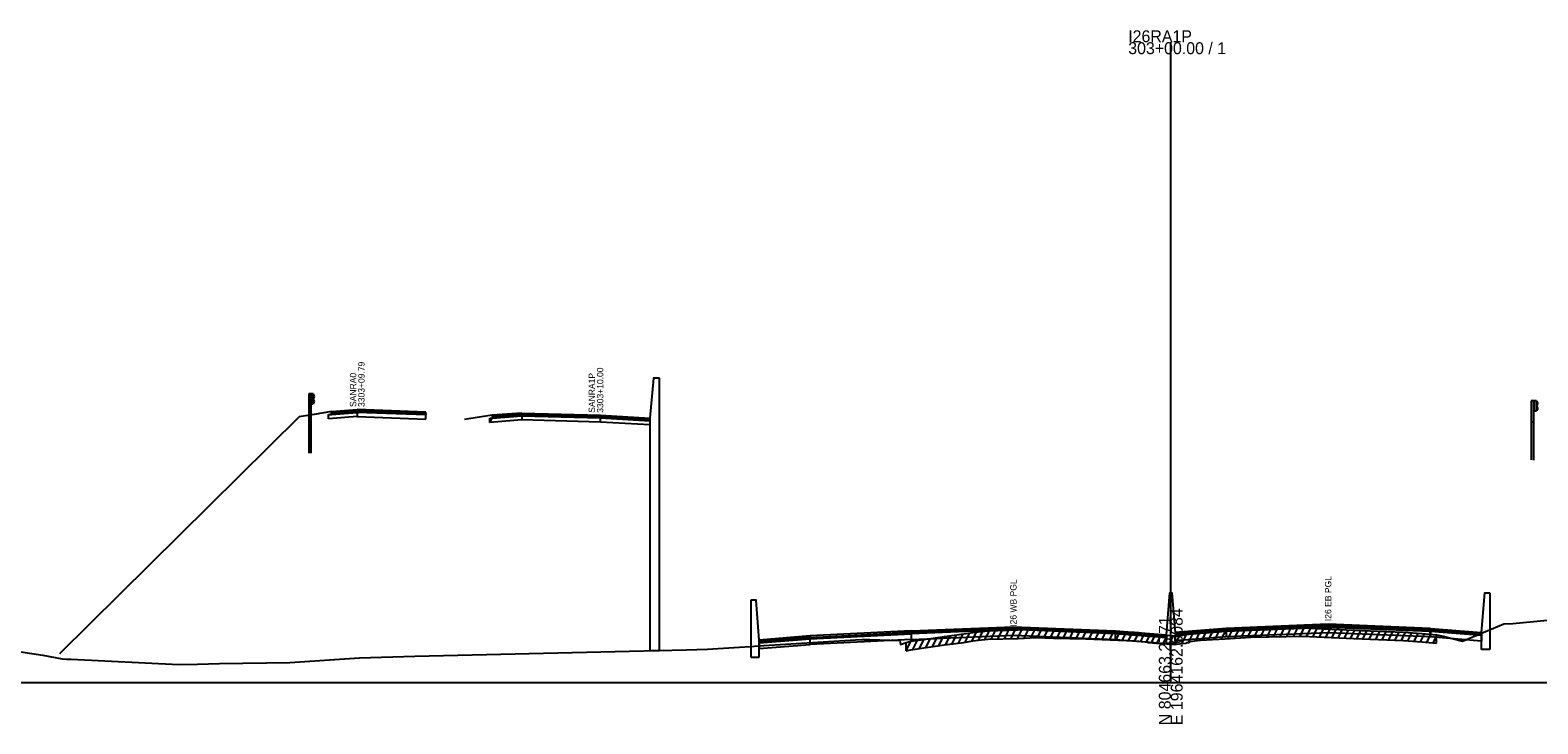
# Model space of a CAD drawing. Extents: x 1017 to 19997, y -1947 to 50737.
# Drawn here: x 12331.9 to 12686.3, y 2990.3 to 3153.4 of the extents above; entities that cross this region are included whole.
import ezdxf

# ---------------------------------------------------------------- set-up
doc = ezdxf.new("R2010")
doc.units = 0
for name, color, linetype in [('RD_GPK_XS_Cell', 7, 'Continuous'), ('RD_XS_Base', 7, 'Continuous'), ('RD_XS_ExGround', 7, 'Continuous'), ('RD_XS_ExPaveRet', 7, 'Continuous'), ('RD_XS_GR', 7, 'Continuous'), ('RD_XS_Greenside', 7, 'Continuous'), ('RD_XS_MedBWall', 7, 'Continuous'), ('RD_XS_Pave', 7, 'Continuous'), ('RD_XS_PaveOvlay', 7, 'Continuous'), ('RD_XS_TX_Notes', 7, 'Continuous')]:
    doc.layers.add(name, color=color, linetype=linetype)

msp = doc.modelspace()

# ---------------------------------------------------------------- linework, layer by layer
at = {"layer": 'RD_GPK_XS_Cell'}
for p, q in [((12600, 3000), (12600, 3150.57)), ((12000, 3000), (12600, 3000)), ((12600, 3000), (13200, 3000))]:
    msp.add_line(p, q, dxfattribs=at)
at = {"layer": 'RD_XS_Base'}
for points in [[(12401.98, 3063.02), (12402.68, 3063.07), (12408.74, 3063.55)], [(12401.98, 3062.02), (12401.98, 3063.02)], [(12408.74, 3062.55), (12401.98, 3062.02)], [(12424.91, 3062.95), (12408.74, 3063.55)], [(12408.74, 3063.55), (12408.74, 3062.55)], [(12408.74, 3062.55), (12424.91, 3061.95)], [(12424.91, 3061.95), (12424.91, 3062.95)], [(12439.95, 3061.17), (12440.5, 3062.21), (12447.43, 3062.75)], [(12439.95, 3062.17), (12440.5, 3062.21), (12447.43, 3062.75)], [(12447.43, 3062.75), (12447.43, 3061.75)], [(12447.43, 3062.75), (12465.94, 3062.26)], [(12439.95, 3061.17), (12439.95, 3062.17)], [(12447.43, 3061.75), (12439.95, 3061.17)], [(12465.94, 3061.26), (12447.43, 3061.75)], [(12465.94, 3062.26), (12477.5, 3061.58)], [(12465.94, 3061.26), (12465.94, 3062.26)], [(12477.5, 3060.58), (12465.94, 3061.26)], [(12477.5, 3061.58), (12477.5, 3060.58)], [(12613, 3012.09), (12637, 3013.05), (12661, 3012.09)], [(12515.25, 3010.3), (12503.25, 3009.34)], [(12503.25, 3009.34), (12503.25, 3008)], [(12515.25, 3010.3), (12539, 3011.49)], [(12515.25, 3008.96), (12515.25, 3010.3)], [(12539, 3010.15), (12515.25, 3008.96)], [(12587, 3011.49), (12563, 3012.46), (12539, 3011.49)], [(12539, 3011.49), (12539, 3010.15)], [(12539, 3010.15), (12563, 3011.12), (12587, 3010.15)], [(12587, 3010.15), (12587, 3011.49)], [(12599, 3010.55), (12587, 3011.49)], [(12587, 3010.15), (12599, 3009.21)], [(12599, 3009.21), (12599, 3010.55)], [(12601, 3011.15), (12613, 3012.09)], [(12601, 3009.81), (12601, 3011.15)], [(12613, 3010.75), (12601, 3009.81)], [(12613, 3012.09), (12613, 3010.75)], [(12661, 3010.75), (12637, 3011.71), (12613, 3010.75)], [(12661, 3012.09), (12661.05, 3012.09)], [(12661, 3010.75), (12661, 3012.09)], [(12661.05, 3010.75), (12661, 3010.75)], [(12661.05, 3012.09), (12661.05, 3010.75)], [(12661.05, 3012.08), (12673.05, 3011.12)], [(12661.05, 3010.74), (12661.05, 3012.08)], [(12673.05, 3009.78), (12661.05, 3010.74)], [(12673.05, 3011.12), (12673.05, 3009.78)], [(12503.25, 3008), (12515.25, 3008.96)]]:
    msp.add_lwpolyline(points, dxfattribs=at)
at = {"layer": 'RD_XS_ExGround'}
msp.add_lwpolyline([(12304.73, 3011.01), (12334.87, 3006.42), (12339.4, 3005.6), (12340.38, 3005.52), (12341.49, 3005.48), (12366.8, 3004.25), (12371.19, 3004.34), (12376.4, 3004.46), (12392.91, 3004.7), (12409.27, 3005.81), (12422.31, 3006.22), (12472.73, 3007.4), (12486.06, 3007.72), (12491.08, 3007.84), (12501.09, 3008.51), (12503.07, 3008.64), (12525.88, 3010.05), (12527.37, 3010.14), (12529.24, 3010.11), (12536.33, 3009.89), (12536.43, 3008.99), (12537.76, 3009.45), (12538.9, 3009.74), (12541.94, 3010.17), (12546.79, 3010.88), (12547.45, 3010.94), (12551.37, 3011.46), (12553.45, 3011.79), (12554.83, 3011.95), (12557, 3012.19), (12564.11, 3012.41), (12568.35, 3012.59), (12572.46, 3012.48), (12580.07, 3012.33), (12587.64, 3012), (12591.45, 3011.86), (12592.5, 3011.75), (12594.33, 3011.57), (12594.74, 3011.4), (12596.65, 3011.28), (12597.88, 3011.19), (12600, 3011.05), (12600.34, 3011.03), (12600.82, 3010.98), (12601.29, 3011.02), (12603.59, 3011.24), (12603.88, 3011.41), (12604.32, 3011.41), (12604.61, 3011.7), (12605.69, 3011.84), (12607, 3011.99), (12612.75, 3012.31), (12618.85, 3012.68), (12627.16, 3012.83), (12630.8, 3012.92), (12634.33, 3012.75), (12643.01, 3012.35), (12646.85, 3012.19), (12654.75, 3011.88), (12659.02, 3011.56), (12662.44, 3011.25), (12664.02, 3010.96), (12668.6, 3009.76), (12676.8, 3013.16), (12678.34, 3013.79), (12680.39, 3013.94), (12689.38, 3014.75)], dxfattribs=at)
at = {"layer": 'RD_XS_ExPaveRet'}
for p, q in [((12624.19, 3010.78), (12625.2, 3012.8)), ((12625.75, 3010.81), (12626.76, 3012.83)), ((12627.3, 3010.84), (12628.31, 3012.86)), ((12628.86, 3010.87), (12629.87, 3012.9)), ((12630.42, 3010.91), (12631.4, 3012.89)), ((12631.93, 3010.86), (12632.91, 3012.82)), ((12537.76, 3007.45), (12538.91, 3009.74)), ((12537.76, 3007.45), (12537.76, 3009.45)), ((12539.37, 3007.81), (12540.44, 3009.96)), ((12540.9, 3008.02), (12541.98, 3010.17)), ((12542.44, 3008.24), (12543.51, 3010.4)), ((12543.97, 3008.47), (12545.05, 3010.62)), ((12545.51, 3008.69), (12546.59, 3010.85)), ((12547.05, 3008.9), (12548.11, 3011.03)), ((12548.58, 3009.09), (12549.65, 3011.23)), ((12550.13, 3009.3), (12551.2, 3011.44)), ((12551.68, 3009.51), (12552.76, 3011.68)), ((12553.24, 3009.76), (12554.31, 3011.89)), ((12554.77, 3009.94), (12555.83, 3012.06)), ((12556.3, 3010.11), (12557.35, 3012.2)), ((12557.8, 3010.21), (12558.82, 3012.25)), ((12559.34, 3010.26), (12560.36, 3012.29)), ((12560.89, 3010.31), (12561.91, 3012.34)), ((12562.45, 3010.36), (12563.46, 3012.39)), ((12564, 3010.41), (12565.02, 3012.45)), ((12565.56, 3010.47), (12566.58, 3012.52)), ((12567.12, 3010.54), (12568.14, 3012.58)), ((12568.67, 3010.58), (12569.66, 3012.56)), ((12570.18, 3010.54), (12571.17, 3012.51)), ((12571.69, 3010.5), (12572.68, 3012.47)), ((12573.21, 3010.46), (12574.2, 3012.44)), ((12574.73, 3010.43), (12575.72, 3012.41)), ((12576.25, 3010.4), (12577.24, 3012.38)), ((12577.77, 3010.37), (12578.76, 3012.35)), ((12579.29, 3010.34), (12580.28, 3012.32)), ((12580.8, 3010.3), (12581.78, 3012.25)), ((12582.31, 3010.23), (12583.28, 3012.19)), ((12583.87, 3010.16), (12584.85, 3012.12)), ((12585.6, 3010.09), (12586.58, 3012.04)), ((12587.11, 3010.02), (12588.09, 3011.98)), ((12588.62, 3009.96), (12589.6, 3011.92)), ((12590.08, 3009.91), (12591.07, 3011.87)), ((12591.54, 3009.85), (12592.5, 3011.75)), ((12592.93, 3009.71), (12593.88, 3011.61)), ((12594.3, 3009.57), (12595.2, 3011.37)), ((12595.45, 3009.35), (12596.42, 3011.29)), ((12596.82, 3009.26), (12597.78, 3011.2)), ((12598.23, 3009.17), (12599.2, 3011.1)), ((12599.64, 3009.08), (12600.61, 3011)), ((12601.06, 3009), (12602.11, 3011.1)), ((12602.6, 3009.15), (12603.67, 3011.28)), ((12604.19, 3009.41), (12605.38, 3011.8)), ((12605.87, 3009.86), (12606.93, 3011.99)), ((12607.41, 3010.02), (12608.44, 3012.07)), ((12608.91, 3010.1), (12609.94, 3012.16)), ((12610.43, 3010.18), (12611.46, 3012.24)), ((12611.96, 3010.27), (12612.99, 3012.33)), ((12613.49, 3010.36), (12614.52, 3012.42)), ((12615.02, 3010.45), (12616.05, 3012.51)), ((12616.55, 3010.54), (12617.58, 3012.6)), ((12618.08, 3010.63), (12619.1, 3012.68)), ((12619.59, 3010.69), (12620.6, 3012.71)), ((12621.09, 3010.72), (12622.1, 3012.74)), ((12622.64, 3010.75), (12623.65, 3012.77)), ((12633.43, 3010.79), (12634.41, 3012.74)), ((12634.94, 3010.72), (12635.92, 3012.67)), ((12636.47, 3010.65), (12637.44, 3012.6)), ((12637.92, 3010.58), (12638.9, 3012.54)), ((12639.37, 3010.52), (12640.35, 3012.47)), ((12640.82, 3010.45), (12641.8, 3012.41)), ((12642.27, 3010.39), (12643.25, 3012.34)), ((12643.72, 3010.32), (12644.7, 3012.28)), ((12645.18, 3010.26), (12646.16, 3012.22)), ((12646.68, 3010.2), (12647.66, 3012.16)), ((12648.19, 3010.14), (12649.17, 3012.1)), ((12649.7, 3010.08), (12650.68, 3012.04)), ((12651.21, 3010.02), (12652.19, 3011.98)), ((12652.72, 3009.96), (12653.7, 3011.92)), ((12654.23, 3009.9), (12655.2, 3011.85)), ((12655.72, 3009.81), (12656.68, 3011.74)), ((12657.2, 3009.7), (12658.17, 3011.63)), ((12658.7, 3009.59), (12659.65, 3011.5)), ((12660.19, 3009.45), (12661.14, 3011.36)), ((12661.67, 3009.32), (12662.44, 3010.86)), ((12662.44, 3009.25), (12662.44, 3011.25))]:
    msp.add_line(p, q, dxfattribs=at)
msp.add_lwpolyline([(12537.76, 3007.45), (12538.9, 3007.74), (12541.94, 3008.17), (12546.79, 3008.88), (12547.45, 3008.94), (12551.37, 3009.46), (12553.45, 3009.79), (12554.83, 3009.95), (12557, 3010.19), (12564.11, 3010.41), (12568.35, 3010.59), (12572.46, 3010.48), (12580.07, 3010.33), (12587.64, 3010), (12591.45, 3009.86), (12592.5, 3009.75), (12594.33, 3009.57), (12594.74, 3009.4), (12596.65, 3009.28), (12597.88, 3009.19), (12600, 3009.05), (12600.34, 3009.03), (12600.82, 3008.98), (12601.29, 3009.02), (12603.59, 3009.24), (12603.88, 3009.41), (12604.32, 3009.41), (12604.61, 3009.7), (12605.69, 3009.84), (12607, 3009.99), (12612.75, 3010.31), (12618.85, 3010.68), (12627.16, 3010.83), (12630.8, 3010.92), (12634.33, 3010.75), (12643.01, 3010.35), (12646.85, 3010.19), (12654.75, 3009.88), (12659.02, 3009.56), (12662.44, 3009.25)], dxfattribs=at)
at = {"layer": 'RD_XS_GR'}
for points in [[(12397.9, 3067.88), (12397.4, 3067.88)], [(12397.4, 3067.88), (12397.4, 3062.88)], [(12397.9, 3062.96), (12397.9, 3067.88)], [(12398.4, 3067.88), (12397.9, 3067.88)], [(12397.9, 3067.88), (12397.9, 3065.52)], [(12398.4, 3065.52), (12398.4, 3067.88)], [(12398.4, 3067.88), (12398.64, 3067.28)], [(12398.64, 3066.12), (12398.4, 3065.52)], [(12398.64, 3067.28), (12398.41, 3066.68)], [(12398.41, 3066.68), (12398.64, 3066.12)], [(12685.37, 3066.26), (12684.75, 3066.27)], [(12684.75, 3066.27), (12684.75, 3061.27)], [(12685.37, 3061.34), (12685.37, 3066.26)], [(12685.99, 3066.25), (12685.37, 3066.26)], [(12685.37, 3066.26), (12685.37, 3063.9)], [(12685.99, 3063.89), (12685.99, 3066.25)], [(12685.99, 3066.25), (12686.3, 3065.65)], [(12397.4, 3062.88), (12397.9, 3062.96)], [(12397.4, 3062.88), (12397.4, 3053.96)], [(12397.9, 3065.52), (12398.4, 3065.52)], [(12397.9, 3053.96), (12397.9, 3062.96)], [(12685.37, 3063.9), (12685.99, 3063.89)], [(12686.3, 3064.49), (12685.99, 3063.89)], [(12686.3, 3065.65), (12686.01, 3065.05)], [(12686.01, 3065.05), (12686.3, 3064.49)], [(12684.75, 3061.27), (12685.37, 3061.34)], [(12684.75, 3061.27), (12684.75, 3052.35)], [(12685.37, 3052.34), (12685.37, 3061.34)]]:
    msp.add_lwpolyline(points, dxfattribs=at)
at = {"layer": 'RD_XS_Greenside'}
for points in [[(12398.64, 3063.08), (12395.1, 3062.52), (12338.75, 3006.8)], [(12402.68, 3063.71), (12398.64, 3063.08)], [(12440.5, 3062.85), (12433.93, 3061.84)]]:
    msp.add_lwpolyline(points, dxfattribs=at)
at = {"layer": 'RD_XS_MedBWall'}
for points in [[(12479.82, 3071.57), (12478.37, 3071.56), (12477.5, 3062.21)], [(12479.82, 3007.59), (12479.82, 3071.57)], [(12477.5, 3062.21), (12477.5, 3007.59)], [(12599, 3011.21), (12599.75, 3021.14), (12600.25, 3021.14), (12601, 3011.8)], [(12673.05, 3011.8), (12673.8, 3021.14), (12675.05, 3021.14)], [(12675.05, 3021.14), (12675.05, 3007.8)], [(12503.25, 3010.02), (12502.5, 3019.36), (12501.25, 3019.36)], [(12501.25, 3019.36), (12501.25, 3006.02)], [(12503.25, 3006.02), (12503.25, 3010.02)], [(12599, 3009.21), (12599, 3011.21)], [(12601, 3011.8), (12601, 3009.21)], [(12673.05, 3007.8), (12673.05, 3011.8)], [(12477.5, 3007.59), (12479.82, 3007.59)], [(12501.25, 3006.02), (12503.25, 3006.02)], [(12601, 3009.21), (12599, 3009.21)], [(12675.05, 3007.8), (12673.05, 3007.8)]]:
    msp.add_lwpolyline(points, dxfattribs=at)
at = {"layer": 'RD_XS_Pave'}
for points in [[(12402.68, 3063.39), (12408.74, 3063.87)], [(12408.74, 3063.55), (12402.68, 3063.07)], [(12402.68, 3063.07), (12402.68, 3063.39)], [(12408.74, 3063.55), (12408.74, 3063.87)], [(12408.74, 3063.87), (12424.91, 3063.27)], [(12424.91, 3062.95), (12408.74, 3063.55)], [(12424.91, 3063.27), (12424.91, 3062.95)], [(12447.43, 3063.07), (12440.5, 3062.53)], [(12440.5, 3062.21), (12447.43, 3062.75)], [(12440.5, 3062.53), (12440.5, 3062.21)], [(12465.94, 3062.58), (12447.43, 3063.07)], [(12447.43, 3063.07), (12447.43, 3062.75)], [(12447.43, 3062.75), (12465.94, 3062.26)], [(12465.94, 3062.26), (12465.94, 3062.58)], [(12465.94, 3062.58), (12477.5, 3061.89)], [(12477.5, 3061.58), (12465.94, 3062.26)], [(12477.5, 3061.89), (12477.5, 3061.58)], [(12539, 3011.83), (12563, 3012.79), (12587, 3011.83)], [(12661, 3012.43), (12637, 3013.39), (12613, 3012.43)], [(12613, 3012.09), (12637, 3013.05), (12661, 3012.09)], [(12515.25, 3010.64), (12503.25, 3009.68)], [(12503.25, 3009.34), (12515.25, 3010.3)], [(12503.25, 3009.68), (12503.25, 3009.34)], [(12515.25, 3010.64), (12539, 3011.83)], [(12539, 3011.49), (12515.25, 3010.3)], [(12515.25, 3010.3), (12515.25, 3010.64)], [(12587, 3011.49), (12563, 3012.46), (12539, 3011.49)], [(12539, 3011.49), (12539, 3011.83)], [(12587, 3011.83), (12599, 3010.89)], [(12587, 3011.49), (12587, 3011.83)], [(12599, 3010.55), (12587, 3011.49)], [(12599, 3010.89), (12599, 3010.55)], [(12613, 3012.43), (12601, 3011.49)], [(12601, 3011.15), (12613, 3012.09)], [(12601, 3011.49), (12601, 3011.15)], [(12613, 3012.43), (12613, 3012.09)], [(12661, 3012.43), (12661.05, 3012.43)], [(12661, 3012.09), (12661, 3012.43)], [(12661.05, 3012.09), (12661, 3012.09)], [(12661.05, 3012.43), (12661.05, 3012.09)], [(12661.05, 3012.42), (12673.05, 3011.46)], [(12661.05, 3012.08), (12661.05, 3012.42)], [(12673.05, 3011.12), (12661.05, 3012.08)], [(12673.05, 3011.46), (12673.05, 3011.12)]]:
    msp.add_lwpolyline(points, dxfattribs=at)
at = {"layer": 'RD_XS_PaveOvlay'}
for points in [[(12402.68, 3063.71), (12408.74, 3064.18)], [(12408.74, 3063.87), (12402.68, 3063.39)], [(12402.68, 3063.39), (12402.68, 3063.71)], [(12424.91, 3063.59), (12408.74, 3064.18)], [(12408.74, 3064.18), (12408.74, 3063.87)], [(12408.74, 3063.87), (12424.91, 3063.27)], [(12424.91, 3063.27), (12424.91, 3063.59)], [(12447.43, 3063.38), (12440.5, 3062.85)], [(12440.5, 3062.53), (12447.43, 3063.07)], [(12440.5, 3062.85), (12440.5, 3062.53)], [(12447.43, 3063.38), (12465.94, 3062.9)], [(12447.43, 3063.07), (12447.43, 3063.38)], [(12465.94, 3062.58), (12447.43, 3063.07)], [(12465.94, 3062.9), (12465.94, 3062.58)], [(12465.94, 3062.9), (12477.5, 3062.21)], [(12477.5, 3061.89), (12465.94, 3062.58)], [(12477.5, 3062.21), (12477.5, 3061.89)], [(12539, 3012.17), (12563, 3013.13), (12587, 3012.17)], [(12587, 3011.83), (12563, 3012.79), (12539, 3011.83)], [(12661, 3012.76), (12637, 3013.72), (12613, 3012.76)], [(12613, 3012.43), (12637, 3013.39), (12661, 3012.43)], [(12515.25, 3010.98), (12503.25, 3010.02)], [(12503.25, 3009.68), (12515.25, 3010.64)], [(12503.25, 3010.02), (12503.25, 3009.68)], [(12539, 3012.17), (12515.25, 3010.98)], [(12515.25, 3010.64), (12539, 3011.83)], [(12515.25, 3010.64), (12515.25, 3010.98)], [(12539, 3011.83), (12539, 3012.17)], [(12587, 3012.17), (12599, 3011.21)], [(12587, 3011.83), (12587, 3012.17)], [(12599, 3010.89), (12587, 3011.83)], [(12599, 3011.21), (12599, 3010.89)], [(12613, 3012.76), (12601, 3011.8)], [(12601, 3011.49), (12613, 3012.43)], [(12601, 3011.8), (12601, 3011.49)], [(12613, 3012.76), (12613, 3012.43)], [(12661, 3012.43), (12661, 3012.76)], [(12661, 3012.76), (12661.05, 3012.76)], [(12661.05, 3012.43), (12661, 3012.43)], [(12661.05, 3012.76), (12673.05, 3011.8)], [(12661.05, 3012.42), (12661.05, 3012.76)], [(12661.05, 3012.76), (12661.05, 3012.43)], [(12673.05, 3011.46), (12661.05, 3012.42)], [(12673.05, 3011.8), (12673.05, 3011.46)]]:
    msp.add_lwpolyline(points, dxfattribs=at)

# ---------------------------------------------------------------- texts
at = {"layer": 'RD_GPK_XS_Cell'}
for s, p in [('I26RA1P', (12590, 3150.57)), ('303+00.00 / 1', (12590, 3147.77))]:
    msp.add_text(s, height=2.8, dxfattribs=at).set_placement(p)
for s, p in [('E 1964162.0084', (12602.8, 2990)), ('N 804663.2771', (12600, 2990))]:
    msp.add_text(s, height=2.8, rotation=90, dxfattribs=at).set_placement(p)
at = {"layer": 'RD_XS_TX_Notes'}
for s, p in [(' 3303+09.79', (12410.47, 3064.25)), (' 3303+10.00', (12466.6, 3062.89)), (' SANRA0', (12408.52, 3064.25)), (' SANRA1P', (12464.65, 3062.89)), ('I26 WB PGL', (12563.75, 3013.13)), ('I26 EB PGL', (12637.75, 3014.46))]:
    msp.add_text(s, height=1.5, rotation=90, dxfattribs=at).set_placement(p)

doc.saveas('drawing.dxf')
